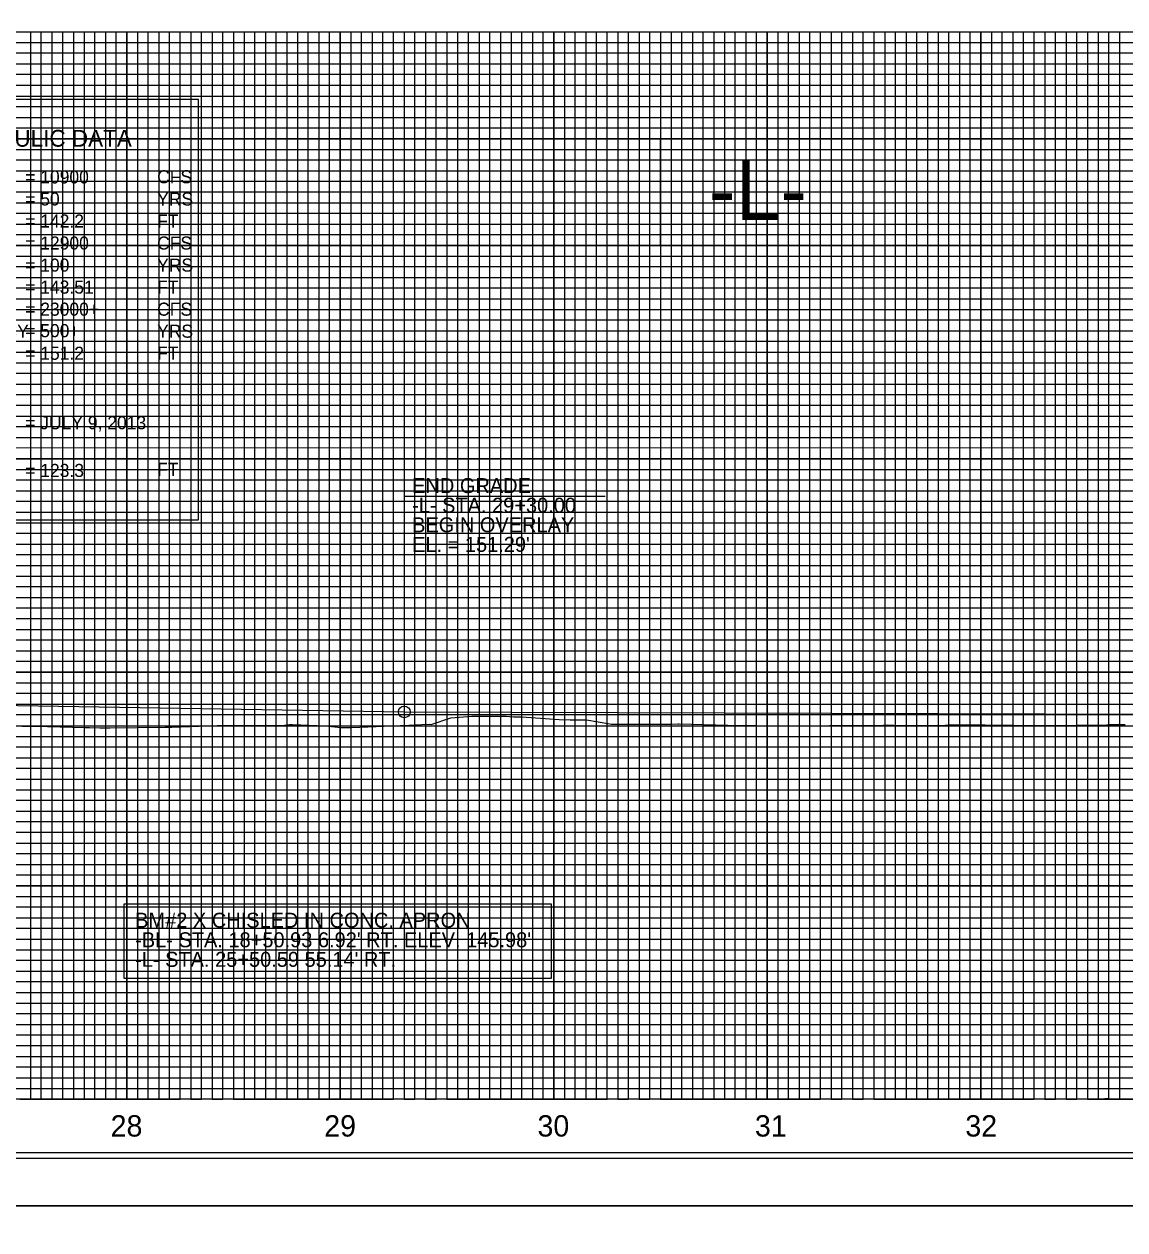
# Model space of a CAD drawing. Extents: x 573468 to 580768, y -57414 to -51768.
# Drawn here: x 579197 to 579713, y -53025 to -52460 of the extents above; entities that cross this region are included whole.
import ezdxf

# ---------------------------------------------------------------- set-up
doc = ezdxf.new("R2010")
doc.units = 0
for name, color, linetype in [('Exist Vertical Profile Ground Line', 7, 'Continuous'), ('Exist Vertical Profile Horizontal Axis Label Major', 7, 'Continuous'), ('Prop Grid Mask', 7, 'Continuous'), ('Prop PFL Text', 7, 'Continuous'), ('Prop Vertical Profile Grade', 7, 'Continuous'), ('Prop VPI Label', 7, 'Continuous'), ('Sheet Cutting Line CELL', 7, 'Continuous'), ('Sheet DOT Grid CELL', 7, 'Continuous'), ('Sheet Layout Profile Border Port 2', 7, 'Continuous'), ('Sheet Plot Border Inside CELL', 7, 'Continuous'), ('Sheet Plot Border Outside CELL', 7, 'Continuous'), ('Sheet Profile CELL', 7, 'Continuous'), ('Sheet Profile Grid Major CELL', 7, 'Continuous'), ('Sheet Profile Grid Middle CELL', 7, 'Continuous'), ('Sheet Profile Grid Minor CELL', 7, 'Continuous')]:
    doc.layers.add(name, color=color, linetype=linetype)

msp = doc.modelspace()

# ---------------------------------------------------------------- linework, layer by layer
at = {"layer": 'Exist Vertical Profile Ground Line'}
for points in [[(579196.25, -52788.86), (579197.97, -52788.85), (579202.35, -52788.85), (579225.54, -52789.34), (579227.84, -52789.44), (579232.64, -52789.54), (579234.29, -52789.52), (579237.45, -52789.53), (579263.27, -52789.21), (579266.3, -52789.18), (579287.57, -52788.41), (579288.84, -52788.45), (579290.54, -52788.45), (579317.94, -52788.46), (579321.43, -52787.95), (579322.81, -52787.93), (579338.29, -52788.68), (579345.55, -52789.48), (579349.68, -52789.48), (579350.51, -52789.47), (579377.35, -52788.35), (579379.99, -52788.16), (579386.88, -52787.88), (579387.81, -52788), (579396.97, -52784.89), (579406.81, -52784.09), (579422.9, -52784.07), (579426.34, -52784.35), (579430.2, -52784.35), (579447.7, -52785.7), (579452.93, -52785.84), (579460.53, -52785.8), (579471.54, -52787.67), (579472.04, -52787.82), (579477.48, -52787.84), (579500.37, -52787.88), (579503.33, -52787.69), (579503.96, -52787.68)], [(579503.96, -52787.68), (579532.52, -52788.4), (579534.06, -52788.38), (579546.19, -52788.67), (579574.34, -52788.45), (579576.27, -52788.42), (579599.44, -52788.24), (579601.57, -52788.22), (579607.53, -52788.44), (579628.49, -52788.37), (579629.98, -52788.14), (579631.89, -52788.13), (579646.95, -52788.09), (579647.26, -52788.08), (579673.5, -52788.42), (579675.91, -52788.4), (579676.52, -52788.4), (579704.05, -52788.11), (579705.58, -52788.07), (579709.73, -52788.03), (579712.84, -52788.01)]]:
    msp.add_lwpolyline(points, dxfattribs=at)
at = {"layer": 'Prop Grid Mask'}
for points in [[(579081.9, -52692.07), (579278.78, -52692.07), (579278.78, -52495.2), (579081.9, -52495.2)], [(579495.21, -52513.55), (579595.21, -52513.55), (579595.21, -52563.55), (579495.21, -52563.55)], [(579244.02, -52872.01), (579444.02, -52872.01), (579444.02, -52907.01), (579244.02, -52907.01)]]:
    msp.add_lwpolyline(points, close=True, dxfattribs=at)
at = {"layer": 'Prop PFL Text'}
for q in [(579375.21, -52782.1), (579469.22, -52680.98)]:
    msp.add_line((579375.21, -52680.98), q, dxfattribs=at)
at = {"layer": 'Prop Vertical Profile Grade'}
for p, q in [((579049.66, -52776.7), (579375.21, -52782.1)), ((579375.21, -52782.1), (580245.21, -52784.78))]:
    msp.add_line(p, q, dxfattribs=at)
at = {"layer": 'Prop VPI Label'}
msp.add_circle((579375.21, -52782.1), 2.75, dxfattribs=at)
at = {"layer": 'Sheet Cutting Line CELL'}
for p, q in [((578678.21, -53013.55), (580362.21, -53013.55)), ((580362.21, -53013.55), (578678.21, -53013.55))]:
    msp.add_line(p, q, dxfattribs=at)
at = {"layer": 'Sheet DOT Grid CELL'}
for p, q in [((578845.21, -52463.55), (580345.1, -52463.55)), ((579245.21, -52463.55), (579245.21, -52963.55)), ((579295.21, -52463.55), (579295.21, -52963.55)), ((579345.21, -52463.55), (579345.21, -52963.55)), ((579395.21, -52463.55), (579395.21, -52963.55)), ((579445.21, -52463.55), (579445.21, -52963.55)), ((579495.21, -52463.55), (579495.21, -52963.55)), ((579545.21, -52463.55), (579545.21, -52963.55)), ((579595.21, -52463.55), (579595.21, -52963.55)), ((579645.21, -52463.55), (579645.21, -52963.55)), ((579695.21, -52463.55), (579695.21, -52963.55)), ((578845.21, -52513.55), (580345.1, -52513.55)), ((578845.21, -52563.55), (580345.1, -52563.55)), ((578845.21, -52613.55), (580345.1, -52613.55)), ((578845.21, -52663.55), (580345.1, -52663.55)), ((578845.21, -52713.55), (580345.1, -52713.55)), ((578845.21, -52763.55), (580345.1, -52763.55)), ((578845.21, -52813.55), (580345.1, -52813.55)), ((578845.21, -52863.55), (580345.1, -52863.55)), ((578845.21, -52913.55), (580345.1, -52913.55))]:
    msp.add_line(p, q, dxfattribs=at)
at = {"layer": 'Sheet Layout Profile Border Port 2'}
msp.add_lwpolyline([(578895.21, -52463.55), (580295.21, -52463.55), (580295.21, -52963.55), (578895.21, -52963.55)], close=True, dxfattribs=at)
at = {"layer": 'Sheet Plot Border Inside CELL'}
msp.add_lwpolyline([(578691.21, -52991.1), (580357.71, -52991.1), (580357.71, -51936), (578691.21, -51936)], close=True, dxfattribs=at)
at = {"layer": 'Sheet Plot Border Outside CELL'}
for points in [[(578678.21, -53013.55), (580362.21, -53013.55), (580362.21, -51913.55), (578678.21, -51913.55)], [(578678.21, -54113.55), (580362.21, -54113.55), (580362.21, -53013.55), (578678.21, -53013.55)]]:
    msp.add_lwpolyline(points, close=True, dxfattribs=at)
at = {"layer": 'Sheet Profile CELL'}
for p, q in [((578845.21, -52463.55), (580345.21, -52463.55)), ((580345.21, -52963.55), (578845.21, -52963.55)), ((578845.21, -52988.55), (580345.21, -52988.55))]:
    msp.add_line(p, q, dxfattribs=at)
msp.add_lwpolyline([(580345.21, -51938.55), (578845.21, -51938.55), (578845.21, -52988.55), (580345.21, -52988.55)], close=True, dxfattribs=at)
at = {"layer": 'Sheet Profile Grid Major CELL'}
for p, q in [((579345.21, -52463.55), (579395.21, -52463.55)), ((579445.21, -52463.55), (579495.21, -52463.55)), ((579545.21, -52463.55), (579595.21, -52463.55)), ((579645.21, -52463.55), (579695.21, -52463.55))]:
    msp.add_line(p, q, dxfattribs=at)
for points in [[(579195.21, -52963.55), (579245.21, -52963.55), (579245.21, -52463.55), (579295.21, -52463.55), (579295.21, -52963.55), (579345.21, -52963.55), (579345.21, -52463.55), (579395.21, -52463.55), (579395.21, -52963.55), (579445.21, -52963.55), (579445.21, -52463.55), (579495.21, -52463.55), (579495.21, -52963.55), (579545.21, -52963.55), (579545.21, -52463.55), (579595.21, -52463.55), (579595.21, -52963.55), (579645.21, -52963.55), (579645.21, -52463.55), (579695.21, -52463.55), (579695.21, -52963.55), (579745.21, -52963.55)], [(580345.21, -52513.55), (578845.21, -52513.55)], [(580345.21, -52563.55), (578845.21, -52563.55), (578845.21, -52613.55), (580345.21, -52613.55)], [(580345.21, -52663.55), (578845.21, -52663.55), (578845.21, -52713.55), (580345.21, -52713.55)], [(580345.21, -52763.55), (578845.21, -52763.55), (578845.21, -52813.55), (580345.21, -52813.55)], [(580345.21, -52863.55), (578845.21, -52863.55), (578845.21, -52863.55), (578845.21, -52913.55), (580345.21, -52913.55)], [(580345.21, -52963.55), (578845.21, -52963.55)]]:
    msp.add_lwpolyline(points, dxfattribs=at)
at = {"layer": 'Sheet Profile Grid Middle CELL'}
for points in [[(579170.21, -52463.55), (579220.21, -52463.55), (579220.21, -52963.55), (579270.21, -52963.55), (579270.21, -52463.55), (579320.21, -52463.55), (579320.21, -52963.55), (579370.21, -52963.55), (579370.21, -52463.55), (579420.21, -52463.55), (579420.21, -52963.55), (579470.21, -52963.55), (579470.21, -52963.55), (579470.21, -52463.55), (579520.21, -52463.55), (579520.21, -52963.55), (579570.21, -52963.55), (579570.21, -52463.55), (579620.21, -52463.55), (579620.21, -52963.55), (579670.21, -52963.55), (579670.21, -52463.55), (579720.21, -52463.55)], [(578845.21, -52488.55), (580345.21, -52488.55)], [(580345.21, -52538.55), (578845.21, -52538.55), (578845.21, -52588.55), (580345.21, -52588.55)], [(580345.21, -52638.55), (578845.21, -52638.55), (578845.21, -52688.55), (580345.21, -52688.55)], [(580345.21, -52738.55), (578845.21, -52738.55), (578845.21, -52788.55), (580345.21, -52788.55)], [(580345.21, -52838.55), (578845.21, -52838.55), (578845.21, -52888.55), (580345.21, -52888.55)], [(580345.21, -52938.55), (578845.21, -52938.55)]]:
    msp.add_lwpolyline(points, dxfattribs=at)
at = {"layer": 'Sheet Profile Grid Minor CELL'}
for p, q in [((578895.21, -52468.55), (580295.21, -52468.55)), ((580295.21, -52473.55), (578895.21, -52473.55)), ((578895.21, -52478.55), (580295.21, -52478.55)), ((580295.21, -52483.55), (578895.21, -52483.55)), ((578895.21, -52493.55), (580295.21, -52493.55)), ((580295.21, -52498.55), (578895.21, -52498.55)), ((578895.21, -52503.55), (580295.21, -52503.55)), ((580295.21, -52508.55), (578895.21, -52508.55)), ((578895.21, -52518.55), (580295.21, -52518.55)), ((580295.21, -52523.55), (578895.21, -52523.55)), ((578895.21, -52528.55), (580295.21, -52528.55)), ((580295.21, -52533.55), (578895.21, -52533.55)), ((578895.21, -52543.55), (580295.21, -52543.55)), ((580295.21, -52548.55), (578895.21, -52548.55)), ((578895.21, -52553.55), (580295.21, -52553.55)), ((580295.21, -52558.55), (578895.21, -52558.55)), ((578895.21, -52568.55), (580295.21, -52568.55)), ((580295.21, -52573.55), (578895.21, -52573.55)), ((578895.21, -52578.55), (580295.21, -52578.55)), ((580295.21, -52583.55), (578895.21, -52583.55)), ((578895.21, -52593.55), (580295.21, -52593.55)), ((580295.21, -52598.55), (578895.21, -52598.55)), ((578895.21, -52603.55), (580295.21, -52603.55)), ((580295.21, -52608.55), (578895.21, -52608.55)), ((578895.21, -52618.55), (580295.21, -52618.55)), ((580295.21, -52623.55), (578895.21, -52623.55)), ((578895.21, -52628.55), (580295.21, -52628.55)), ((580295.21, -52633.55), (578895.21, -52633.55)), ((578895.21, -52643.55), (580295.21, -52643.55)), ((580295.21, -52648.55), (578895.21, -52648.55)), ((578895.21, -52653.55), (580295.21, -52653.55)), ((580295.21, -52658.55), (578895.21, -52658.4)), ((578895.21, -52668.55), (580295.21, -52668.55)), ((580295.21, -52673.55), (578895.21, -52673.55)), ((578895.21, -52678.55), (580295.21, -52678.55)), ((580295.21, -52683.55), (578895.21, -52683.55)), ((578895.21, -52693.55), (580295.21, -52693.55)), ((580295.21, -52698.55), (578895.21, -52698.55)), ((578895.21, -52703.55), (580295.21, -52703.55)), ((580295.21, -52708.55), (578895.21, -52708.55)), ((578895.21, -52718.55), (580295.21, -52718.55)), ((580295.21, -52723.55), (578895.21, -52723.55)), ((578895.21, -52728.55), (580295.21, -52728.55)), ((580295.21, -52733.55), (578895.21, -52733.55)), ((578895.21, -52743.55), (580295.21, -52743.55)), ((580295.21, -52748.55), (578895.21, -52748.55)), ((578895.21, -52753.55), (580295.21, -52753.55)), ((580295.21, -52758.55), (578895.21, -52758.55)), ((578895.21, -52768.55), (580295.21, -52768.55)), ((580295.21, -52773.55), (578895.21, -52773.55)), ((578895.21, -52778.55), (580295.21, -52778.55)), ((580295.21, -52783.55), (578895.21, -52783.55)), ((578895.21, -52793.55), (580295.21, -52793.55)), ((580295.21, -52798.55), (578895.21, -52798.55)), ((578895.21, -52803.55), (580295.21, -52803.55)), ((580295.21, -52808.55), (578895.21, -52808.55)), ((578895.21, -52818.55), (580295.21, -52818.55)), ((580295.21, -52823.55), (578895.21, -52823.55)), ((578895.21, -52828.55), (580295.21, -52828.55)), ((580295.21, -52833.55), (578895.21, -52833.55)), ((578895.21, -52843.55), (580295.21, -52843.55)), ((580295.21, -52848.55), (578895.21, -52848.55)), ((578895.21, -52853.55), (580295.21, -52853.55)), ((580295.21, -52858.55), (578895.21, -52858.55)), ((578895.21, -52868.55), (580295.21, -52868.55)), ((580295.21, -52873.55), (578895.21, -52873.55)), ((578895.21, -52878.55), (580295.21, -52878.55)), ((580295.21, -52883.55), (578895.21, -52883.55)), ((578895.21, -52893.55), (580295.21, -52893.55)), ((580295.21, -52898.55), (578895.21, -52898.55)), ((578895.21, -52903.55), (580295.21, -52903.55)), ((580295.21, -52908.55), (578895.21, -52908.55)), ((578895.21, -52918.55), (580295.21, -52918.55)), ((580295.21, -52923.55), (578895.21, -52923.55)), ((578895.21, -52928.55), (580295.21, -52928.55)), ((580295.21, -52933.55), (578895.21, -52933.55)), ((578895.21, -52943.55), (580295.21, -52943.55)), ((580295.21, -52948.55), (578895.21, -52948.55)), ((578895.21, -52953.55), (580295.21, -52953.55)), ((578895.21, -52958.55), (580295.21, -52958.55))]:
    msp.add_line(p, q, dxfattribs=at)
for points in [[(579190.21, -52463.55), (579200.21, -52463.55), (579200.21, -52963.55), (579205.21, -52963.55), (579205.21, -52463.55), (579210.21, -52463.55), (579210.21, -52963.55), (579215.21, -52963.55), (579215.21, -52463.55), (579225.21, -52463.55), (579225.21, -52963.55), (579230.21, -52963.55), (579230.21, -52463.55), (579235.21, -52463.55), (579235.21, -52963.55), (579240.21, -52963.55), (579240.21, -52463.55), (579250.21, -52463.55), (579250.21, -52963.55), (579255.21, -52963.55), (579255.21, -52463.55), (579260.21, -52463.55), (579260.21, -52963.55), (579265.21, -52963.55), (579265.21, -52463.55), (579275.21, -52463.55), (579275.21, -52963.55), (579280.21, -52963.55), (579280.21, -52463.55), (579285.21, -52463.55), (579285.21, -52963.55), (579290.21, -52963.55), (579290.21, -52463.55), (579300.21, -52463.55), (579300.21, -52963.55), (579305.21, -52963.55), (579305.21, -52463.55), (579310.21, -52463.55), (579310.21, -52963.55), (579315.21, -52963.55), (579315.21, -52463.55), (579325.21, -52463.55), (579325.21, -52963.55), (579330.21, -52963.55), (579330.21, -52463.55), (579335.21, -52463.55), (579335.21, -52963.55), (579340.21, -52963.55), (579340.21, -52463.55), (579350.21, -52463.55), (579350.21, -52963.55), (579355.21, -52963.55), (579355.21, -52463.55), (579360.21, -52463.55), (579360.21, -52963.55), (579365.21, -52963.55), (579365.21, -52463.55), (579375.21, -52463.55), (579375.21, -52963.55), (579380.21, -52963.55), (579380.21, -52463.55), (579385.21, -52463.55), (579385.21, -52963.55), (579390.21, -52963.55), (579390.21, -52463.55), (579400.21, -52463.55), (579400.21, -52963.55), (579405.21, -52963.55), (579405.21, -52463.55), (579410.21, -52463.55), (579410.21, -52963.55), (579415.21, -52963.55), (579415.21, -52463.55), (579425.21, -52463.55)], [(579425.21, -52463.55), (579425.21, -52963.55), (579430.21, -52963.55), (579430.21, -52463.55), (579435.21, -52463.55), (579435.21, -52963.55), (579440.21, -52963.55), (579440.21, -52463.55), (579450.21, -52463.55), (579450.21, -52963.55), (579455.21, -52963.55), (579455.21, -52463.55), (579460.21, -52463.55), (579460.21, -52963.55), (579465.21, -52963.55), (579465.21, -52463.55), (579475.21, -52463.55), (579475.21, -52963.55), (579480.21, -52963.55), (579480.21, -52463.55), (579485.21, -52463.55), (579485.21, -52963.55), (579490.21, -52963.55), (579490.21, -52463.55), (579500.21, -52463.55), (579500.21, -52963.55), (579505.21, -52963.55), (579505.21, -52463.55), (579510.21, -52463.55), (579510.21, -52963.55), (579515.21, -52963.55), (579515.21, -52463.55), (579525.21, -52463.55), (579525.21, -52963.55), (579530.21, -52963.55), (579530.21, -52463.55), (579535.21, -52463.55), (579535.21, -52963.55), (579540.21, -52963.55), (579540.21, -52463.55), (579550.21, -52463.55), (579550.21, -52963.55), (579550.21, -52963.55), (579555.21, -52963.55), (579555.21, -52463.55), (579560.21, -52463.55), (579560.21, -52963.55), (579565.21, -52963.55), (579565.21, -52463.55), (579575.21, -52463.55), (579575.21, -52963.55), (579580.21, -52963.55), (579580.21, -52463.55), (579585.21, -52463.55), (579585.21, -52963.55), (579590.21, -52963.55), (579590.21, -52463.55), (579600.21, -52463.55), (579600.21, -52963.55), (579605.21, -52963.55), (579605.21, -52463.55), (579610.21, -52463.55), (579610.21, -52963.55), (579615.21, -52963.55), (579615.21, -52463.55), (579625.21, -52463.55), (579625.21, -52963.55), (579630.21, -52963.55), (579630.21, -52463.55), (579635.21, -52463.55), (579635.21, -52963.55), (579640.21, -52963.55), (579640.21, -52463.55), (579650.21, -52463.55), (579650.21, -52963.55), (579655.21, -52963.55), (579655.21, -52463.55), (579660.21, -52463.55), (579660.21, -52963.55), (579665.21, -52963.55), (579665.21, -52463.55), (579675.21, -52463.55), (579675.21, -52963.55), (579680.21, -52963.55), (579680.21, -52463.55), (579685.21, -52463.55), (579685.21, -52963.55), (579690.21, -52963.55), (579690.21, -52463.55), (579700.21, -52463.55), (579700.21, -52963.55), (579704.91, -52963), (579705.21, -52963.55), (579705.21, -52463.55), (579710.21, -52463.55), (579710.21, -52963.55), (579715.21, -52963.55)]]:
    msp.add_lwpolyline(points, dxfattribs=at)

# ---------------------------------------------------------------- texts
at = {"layer": 'Exist Vertical Profile Horizontal Axis Label Major'}
for s, p in [('28', (579237.68, -52981.05)), ('29', (579337.73, -52981.05)), ('30', (579437.6, -52981.05)), ('31', (579539.44, -52981.05)), ('32', (579637.99, -52981.05))]:
    msp.add_text(s, height=10, dxfattribs=at).set_placement(p)
at = {"layer": 'Prop Grid Mask'}
for s, height, p in [('BRIDGE HYDRAULIC DATA', 7.875, (579112.44, -52517.29)), ('= 10900', 6.125, (579197.64, -52534.53)), ('CFS', 6.125, (579259.45, -52534.44)), ('= 50', 6.125, (579197.64, -52544.85)), ('YRS', 6.125, (579259.45, -52544.85)), ('= 142.2', 6.125, (579197.64, -52555.18)), ('FT', 6.125, (579259.45, -52555.18)), ('= 12900', 6.125, (579197.64, -52565.5)), ('CFS', 6.125, (579259.45, -52565.5)), ('= 100', 6.125, (579197.64, -52575.83)), ('YRS', 6.125, (579259.45, -52575.83)), ('= 143.51', 6.125, (579197.64, -52586.15)), ('FT', 6.125, (579259.45, -52586.15)), ('= 23000+', 6.125, (579197.64, -52596.48)), ('CFS', 6.125, (579259.45, -52596.48)), ('OVERTOPPING FREQUENCY', 6.125, (579085.58, -52606.8)), ('= 500+', 6.125, (579197.64, -52606.55)), ('YRS', 6.125, (579259.45, -52606.8)), ('= 151.2', 6.125, (579197.64, -52617.13)), ('FT', 6.125, (579259.45, -52617.13)), ('= JULY 9, 2013', 6.125, (579197.64, -52649.68)), ('= 123.3', 6.125, (579197.64, -52672.03)), ('FT', 6.125, (579259.45, -52671.51))]:
    msp.add_text(s, height=height, dxfattribs=at).set_placement(p)
at = {"layer": 'Prop PFL Text'}
for s, height, p in [('-L-', 28.125, (579517.88, -52551.59)), ('END GRADE', 7, (579378.88, -52679.59)), ('-L- STA. 29+30.00', 7, (579378.88, -52688.76)), ('BEGIN OVERLAY', 7, (579378.88, -52697.94)), ("EL. = 151.29'", 7, (579378.88, -52707.12)), ('BM#2 X CHISLED IN CONC. APRON', 7, (579249.16, -52883.18)), ("-BL- STA. 18+50.93 6.92' RT. ELEV. 145.98'", 7, (579249.16, -52892.36)), ("-L- STA. 25+50.59 55.14' RT.", 7, (579249.16, -52901.53))]:
    msp.add_text(s, height=height, dxfattribs=at).set_placement(p)

doc.saveas('drawing.dxf')
